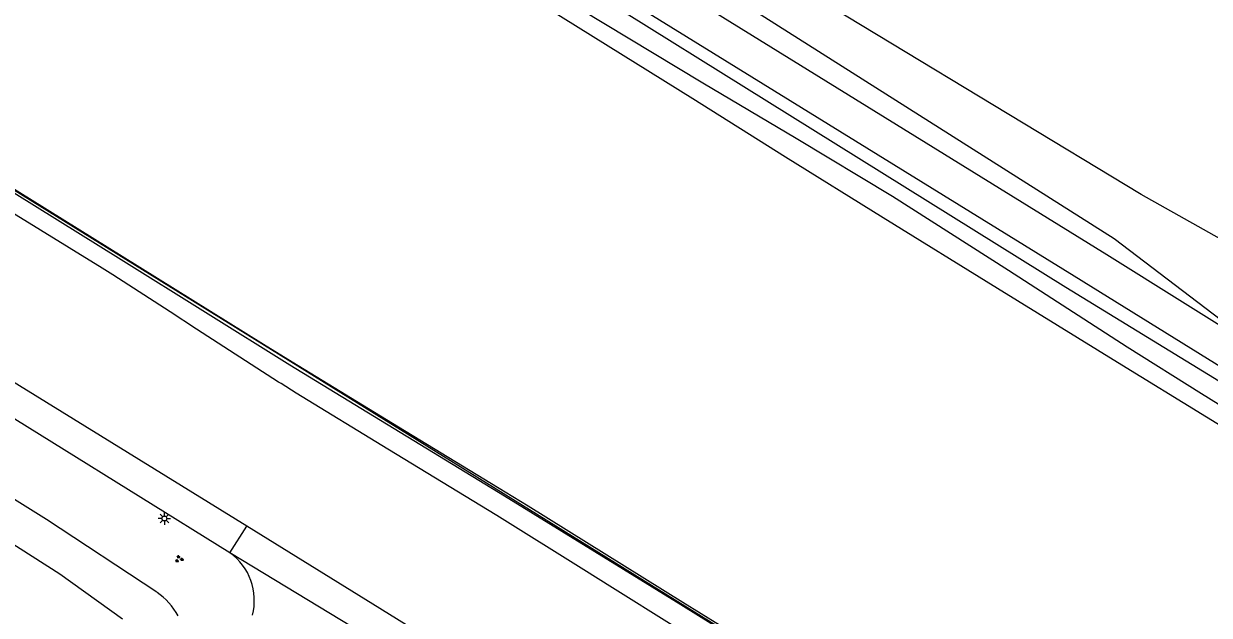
# Model space of a CAD drawing. Extents: x 128000 to 131008, y 398996 to 402500.
# Drawn here: x 129857.1 to 129977.1, y 399488.7 to 399548.6 of the extents above; entities that cross this region are included whole.
import ezdxf

# ---------------------------------------------------------------- set-up
doc = ezdxf.new("R2010")
doc.units = 0
for name, color, linetype in [('gg-knt-BGT kruinlijn', 7, 'Continuous'), ('gg-knt-bovenkant onderkant talud', 7, 'Continuous'), ('gg-knt-onverhard', 7, 'Continuous'), ('gg-knt-verharding', 7, 'Continuous'), ('gg-kntw-beschoeiing', 7, 'Continuous'), ('gt-grn-groengrens', 7, 'Continuous'), ('gt-grn-weggrens', 7, 'Continuous'), ('gt-symb-groenvak', 7, 'Continuous'), ('gt-symb-lichtmast', 7, 'Continuous'), ('gx-grn-maaiveld', 7, 'Continuous')]:
    doc.layers.add(name, color=color, linetype=linetype)

# ---------------------------------------------------------------- blocks, each defined once
blk = doc.blocks.new('gt0-GRVAK')
at = {"layer": 'gt-symb-groenvak'}
for p, q in [((-0.11, 0.19), (-0.23, 0.24)), ((-0.18, 0.15), (0.09, 0.15)), ((-0.09, 0.21), (-0.16, 0.32)), ((-0.05, 0.21), (-0.05, 0.39)), ((0, 0.21), (0.06, 0.32)), ((0.01, 0.19), (0.13, 0.24)), ((0.26, -0.05), (0.2, 0.06)), ((0.3, -0.05), (0.3, 0.13)), ((0.35, -0.05), (0.41, 0.06)), ((-0.25, -0.23), (-0.36, -0.18)), ((-0.32, -0.26), (-0.05, -0.26)), ((-0.23, -0.21), (-0.29, -0.1)), ((-0.18, -0.2), (-0.18, -0.02)), ((-0.14, -0.21), (-0.07, -0.1)), ((-0.12, -0.23), (0, -0.18)), ((0.24, -0.07), (0.12, -0.02)), ((0.17, -0.11), (0.44, -0.11)), ((0.37, -0.07), (0.49, -0.02))]:
    blk.add_line(p, q, dxfattribs=at)
blk = doc.blocks.new('gt0-LMAST')
at = {"layer": 'gt-symb-lichtmast'}
for p, q in [((-0.18, 0.17), (-0.45, 0.44)), ((-0.01, 0.25), (-0.01, 0.62)), ((0.17, 0.17), (0.44, 0.44)), ((-0.26, 0), (-0.63, 0)), ((-0.18, -0.18), (-0.45, -0.45)), ((-0.01, -0.25), (-0.01, -0.63)), ((0.44, -0.45), (0.17, -0.18)), ((0.24, 0), (0.62, 0))]:
    blk.add_line(p, q, dxfattribs=at)
blk.add_circle((-0.01, 0), 0.25, dxfattribs=at)

msp = doc.modelspace()

# ---------------------------------------------------------------- linework, layer by layer
at = {"layer": 'gg-knt-BGT kruinlijn'}
msp.add_lwpolyline([(129870.59, 399491.01), (129859.42, 399498.37), (129835.71, 399513.16), (129830.02, 399516.85)], dxfattribs=at)
msp.add_arc((129866.8, 399485.46), 6.72, 28.1245, 55.6018, dxfattribs=at)
at = {"layer": 'gg-knt-bovenkant onderkant talud'}
msp.add_lwpolyline([(129982.91, 399515.07), (129967.5, 399526.78), (129889.3, 399576.36), (129808.35, 399625.62), (129754.57, 399658.86), (129748.97, 399661.21), (129754.27, 399656.9)], dxfattribs=at)
at = {"layer": 'gg-knt-onverhard'}
for points in [[(130081.11, 399436.78), (130078.66, 399440.3), (130075.32, 399446.59), (130069.9, 399457.01), (130067.71, 399460.19), (130064.86, 399462.78), (130033.37, 399479.53), (129998.18, 399501.49), (129963.46, 399523), (129886.11, 399570.77), (129805.48, 399620.69), (129751.35, 399653.68), (129674.24, 399701.44), (129648.22, 399716.93), (129619.95, 399733.15), (129580.08, 399756.93), (129552.54, 399774.52), (129554.67, 399777.2), (129581.37, 399759.63), (129622.13, 399735.75), (129649.95, 399719.68), (129672.48, 399706.36)], [(129982.91, 399515.07), (129966.77, 399525.17), (129887.84, 399573.95), (129807.2, 399623.83), (129754.27, 399656.9)]]:
    msp.add_lwpolyline(points, dxfattribs=at)
at = {"layer": 'gg-knt-verharding'}
for points in [[(129879.68, 399497.69), (129844.54, 399519.36), (129799.07, 399547.44), (129766.26, 399567.78), (129727.38, 399591.81), (129713.32, 399600.49)], [(129877.98, 399495), (129841.87, 399517.42), (129796.91, 399545.26), (129764.39, 399565.36), (129723.98, 399590.3)], [(130042.83, 399400.33), (130030.34, 399405.52), (130024.79, 399408.33), (130016.81, 399412.88), (130006.59, 399419.1), (129976.83, 399437.55), (129931.27, 399465.75), (129892.44, 399489.82), (129879.68, 399497.69)]]:
    msp.add_lwpolyline(points, dxfattribs=at)
msp.add_arc((129874.57, 399490.21), 5.88, 344.9582, 54.6466, dxfattribs=at)
at = {"layer": 'gg-kntw-beschoeiing'}
for points in [[(129698.6, 399629.32), (129797.73, 399567.94), (129943.14, 399477.81), (129972.44, 399460.19)], [(129867.1, 399488.29), (129860.76, 399492.83), (129849.51, 399500)]]:
    msp.add_lwpolyline(points, dxfattribs=at)
at = {"layer": 'gt-grn-groengrens'}
msp.add_lwpolyline([(130033.52, 399496.61), (130030.06, 399497.69), (129970.24, 399531.29), (129889.84, 399579.91), (129811.04, 399629.97)], dxfattribs=at)
at = {"layer": 'gt-grn-weggrens'}
for p, q in [((129877.98, 399495), (129879.68, 399497.69)), ((129890.39, 399487.47), (129877.98, 399495))]:
    msp.add_line(p, q, dxfattribs=at)
at = {"layer": 'gx-grn-maaiveld'}
for points in [[(129723.74, 399670.09), (129750.54, 399653.06), (129805.67, 399619.45), (129885.49, 399569.96), (129962.61, 399521.88), (129997.53, 399500.53), (130032.62, 399478.48), (130049.09, 399469.59), (130065.98, 399459.88), (130067.94, 399457.96), (130069.59, 399455.47), (130074.63, 399446.28), (130078.17, 399440.02), (130081.11, 399436.78)], [(129698.49, 399629.13), (129720.31, 399615.62), (129735.72, 399606.08), (129755.31, 399593.84), (129777.85, 399579.88), (129801.01, 399565.61), (129826.19, 399549.93), (129845.52, 399538.01), (129866.96, 399524.71), (129884.04, 399514.04), (129905.78, 399500.79), (129923.62, 399489.78), (129939.63, 399479.81), (129965.07, 399464.21), (129965.31, 399464.65)], [(129698.67, 399629.43), (129708.38, 399623.41), (129720.47, 399615.95), (129728.05, 399611.29), (129735.97, 399606.38), (129745.82, 399600.2), (129755.59, 399594.16), (129764.2, 399588.79), (129777.96, 399580.32), (129789.74, 399573.07), (129801.23, 399565.88), (129813.7, 399558.12), (129826.36, 399550.24), (129836.08, 399544.24), (129845.79, 399538.25), (129856.42, 399531.64), (129867.05, 399525.02), (129881.36, 399516.13), (129884.27, 399514.33), (129895.06, 399507.76), (129905.85, 399501.18), (129908.16, 399499.75), (129923.85, 399490.02), (129931.26, 399485.43)], [(129849.63, 399590.33), (129865.45, 399580.4), (129877.71, 399572.67), (129887.18, 399566.68), (129896.7, 399560.57), (129906.51, 399554.33), (129910.91, 399551.63), (129925.87, 399542.58), (129935.3, 399536.98), (129945.06, 399531.1), (129956.81, 399523.6), (129968.83, 399515.87), (129976.35, 399511.14), (129988, 399503.92)], [(129855.07, 399584.16), (129864.32, 399578.29), (129866.53, 399576.93), (129886.4, 399564.74), (129895.91, 399558.93), (129905.75, 399552.91), (129905.92, 399552.8), (129924.85, 399540.98), (129934.24, 399535.1), (129944.11, 399528.95), (129955.71, 399521.79), (129967.86, 399514.32), (129985.87, 399503.23)], [(129922.76, 399487.67), (129916.7, 399491.45), (129913.81, 399493.27), (129905, 399498.77), (129904.82, 399498.88), (129898.8, 399502.56), (129893.96, 399505.5), (129884.69, 399511.18), (129883.15, 399512.14), (129882.91, 399512.29), (129874.6, 399517.66), (129871.93, 399519.41), (129866.11, 399523.16), (129865.04, 399523.82), (129855.46, 399529.72)]]:
    msp.add_lwpolyline(points, dxfattribs=at)

# ---------------------------------------------------------------- block references
at = {"layer": 'gt-symb-groenvak'}
msp.add_blockref('gt0-GRVAK', (129872.82, 399494.38), dxfattribs=at)
at = {"layer": 'gt-symb-lichtmast'}
msp.add_blockref('gt0-LMAST', (129871.35, 399498.48), dxfattribs=at)

doc.saveas('drawing.dxf')
